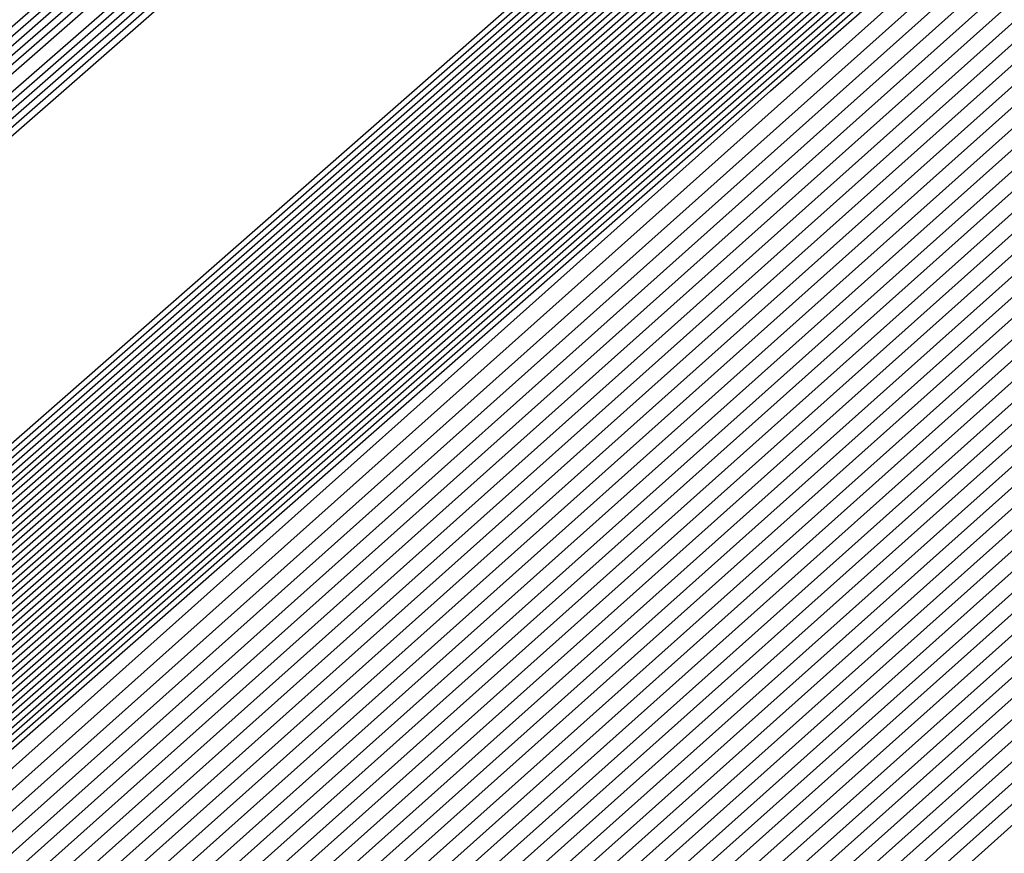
# Model space of a CAD drawing. Extents: x 3249832 to 3255657, y 13789405 to 13793316.
# Tile 785 of 1056: x 3253208.322 to 3253208.454, y 13791257.391 to 13791257.504. Entities that reach past the tile are written whole.
import ezdxf

# ---------------------------------------------------------------- set-up
doc = ezdxf.new("R2010")
doc.units = 0
doc.header["$LTSCALE"] = 100
doc.header["$MEASUREMENT"] = 0
for name, color, linetype in [('GRATIO_03231_CON', 1, 'CONTINUOUS'), ('GRATIO_0323_ICON', 1, 'CONTINUOUS'), ('TARGETS_EAST', 7, 'CONTINUOUS')]:
    doc.layers.add(name, color=color, linetype=linetype)

# ---------------------------------------------------------------- blocks, each defined once
blk = doc.blocks.new('Gratio_032316_contours')
at = {"layer": 'GRATIO_03231_CON', "color": 1, "linetype": 'Continuous', "flags": 128}
for points in [[(3253179.55027, 13791232.39503), (3253186.87441, 13791238.77001), (3253201.4775, 13791251.51898), (3253219.20823, 13791267.00714), (3253234.45763, 13791280.32933), (3253243.00028, 13791287.79153), (3253246.14511, 13791290.5444), (3253246.5846, 13791290.94974), (3253247.02187, 13791291.379), (3253250.20254, 13791294.24212), (3253258.88285, 13791301.95866), (3253274.44262, 13791315.73867), (3253292.7559, 13791331.95413), (3253308.32028, 13791345.76753)], [(3253180.16544, 13791232.93802), (3253187.28488, 13791239.13155), (3253201.72516, 13791251.73678), (3253219.33902, 13791267.12228), (3253234.51314, 13791280.37862), (3253243.01644, 13791287.80647), (3253246.14668, 13791290.54676), (3253246.58389, 13791290.95054), (3253247.01645, 13791291.37639), (3253250.16633, 13791294.21318), (3253258.7639, 13791301.85732), (3253274.17605, 13791315.50724), (3253292.31584, 13791331.56933), (3253307.73285, 13791345.25198)], [(3253180.78061, 13791233.481), (3253187.69534, 13791239.49309), (3253201.97282, 13791251.95458), (3253219.46981, 13791267.23741), (3253234.56866, 13791280.42791), (3253243.03259, 13791287.8214), (3253246.14825, 13791290.54912), (3253246.58317, 13791290.95133), (3253247.01103, 13791291.37378), (3253250.13013, 13791294.18424), (3253258.64495, 13791301.75599), (3253273.90947, 13791315.27582), (3253291.87577, 13791331.18453), (3253307.14542, 13791344.73643)], [(3253181.39578, 13791234.02399), (3253188.1058, 13791239.85463), (3253202.22048, 13791252.17237), (3253219.6006, 13791267.35254), (3253234.62418, 13791280.4772), (3253243.04874, 13791287.83633), (3253246.14982, 13791290.55149), (3253246.58246, 13791290.95213), (3253247.00561, 13791291.37117), (3253250.09393, 13791294.15529), (3253258.526, 13791301.65465), (3253273.6429, 13791315.0444), (3253291.4357, 13791330.79973), (3253306.55799, 13791344.22088)], [(3253182.62612, 13791235.10996), (3253188.92672, 13791240.5777), (3253202.71581, 13791252.60797), (3253219.86218, 13791267.58281), (3253234.73522, 13791280.57579), (3253243.08105, 13791287.8662), (3253246.15297, 13791290.55621), (3253246.58103, 13791290.95372), (3253246.99477, 13791291.36594), (3253250.02153, 13791294.09741), (3253258.2881, 13791301.45198), (3253273.10975, 13791314.58156), (3253290.55557, 13791330.03014), (3253305.38313, 13791343.18978)]]:
    blk.add_lwpolyline(points, dxfattribs=at)
at = {"layer": 'GRATIO_03231_CON', "color": 5, "linetype": 'Continuous', "flags": 128}
for points in [[(3253178.31993, 13791231.30905), (3253186.05349, 13791238.04694), (3253200.98218, 13791251.08338), (3253218.94665, 13791266.77688), (3253234.34659, 13791280.23075), (3253242.96798, 13791287.76167), (3253246.14197, 13791290.53967), (3253246.58603, 13791290.94815), (3253247.02107, 13791291.37394), (3253250.18182, 13791294.2177), (3253258.80647, 13791301.88356), (3253274.26937, 13791315.56557), (3253292.48955, 13791331.61762), (3253308.02221, 13791345.18354)], [(3253177.70476, 13791230.76607), (3253185.64303, 13791237.6854), (3253200.73452, 13791250.86558), (3253218.81586, 13791266.66175), (3253234.29107, 13791280.18146), (3253242.95182, 13791287.74673), (3253246.1404, 13791290.53731), (3253246.58674, 13791290.94735), (3253247.01436, 13791291.36584), (3253250.12102, 13791294.16091), (3253258.59804, 13791301.69555), (3253273.79626, 13791315.14336), (3253291.70456, 13791330.92064), (3253306.97134, 13791344.25434)], [(3253177.08958, 13791230.22308), (3253185.23257, 13791237.32386), (3253200.48686, 13791250.64779), (3253218.68507, 13791266.54661), (3253234.23556, 13791280.13216), (3253242.93567, 13791287.7318), (3253246.13883, 13791290.53495), (3253246.58745, 13791290.94656), (3253247.00766, 13791291.35773), (3253250.06022, 13791294.10413), (3253258.38961, 13791301.50754), (3253273.32314, 13791314.72115), (3253290.91956, 13791330.22366), (3253305.92046, 13791343.32515)], [(3253176.47441, 13791229.68009), (3253184.82211, 13791236.96232), (3253200.23919, 13791250.42999), (3253218.55428, 13791266.43148), (3253234.18004, 13791280.08287), (3253242.91952, 13791287.71687), (3253246.13725, 13791290.53258), (3253246.58817, 13791290.94576), (3253247.00095, 13791291.34963), (3253249.99942, 13791294.04734), (3253258.18118, 13791301.31953), (3253272.85003, 13791314.29894), (3253290.13456, 13791329.52668), (3253304.86958, 13791342.39595)], [(3253175.24407, 13791228.59412), (3253184.00119, 13791236.23925), (3253199.74387, 13791249.99439), (3253218.2927, 13791266.20121), (3253234.069, 13791279.98429), (3253242.88721, 13791287.687), (3253246.13411, 13791290.52786), (3253246.58959, 13791290.94417), (3253246.98754, 13791291.33342), (3253249.87782, 13791293.93376), (3253257.76432, 13791300.94351), (3253271.9038, 13791313.45451), (3253288.56457, 13791328.13272), (3253302.76783, 13791340.53756)], [(3253196.57706, 13791247.03615), (3253203.47105, 13791253.1938), (3253218.75951, 13791266.60126), (3253234.06971, 13791279.98413), (3253242.88772, 13791287.68662), (3253246.13462, 13791290.52731), (3253246.59031, 13791290.94338), (3253246.98083, 13791291.32532), (3253249.81702, 13791293.87697), (3253257.55589, 13791300.7555), (3253271.43068, 13791313.0323), (3253287.77957, 13791327.43574), (3253301.71695, 13791339.60837)], [(3253196.71057, 13791247.15254), (3253203.58621, 13791253.29381), (3253218.83398, 13791266.66558), (3253234.10345, 13791280.01283), (3253242.89801, 13791287.6948), (3253246.13636, 13791290.52784), (3253246.59102, 13791290.94258), (3253246.97413, 13791291.31721), (3253249.75622, 13791293.82018), (3253257.34746, 13791300.56749), (3253270.95757, 13791312.61009), (3253286.99457, 13791326.73875), (3253300.66608, 13791338.67918)], [(3253196.84408, 13791247.26894), (3253203.70137, 13791253.39382), (3253218.90845, 13791266.7299), (3253234.13718, 13791280.04153), (3253242.9083, 13791287.70297), (3253246.13809, 13791290.52836), (3253246.59174, 13791290.94178), (3253246.96742, 13791291.30911), (3253249.69542, 13791293.76339), (3253257.13903, 13791300.37948), (3253270.48445, 13791312.18788), (3253286.20957, 13791326.04177), (3253299.6152, 13791337.74998)], [(3253197.11109, 13791247.50174), (3253203.93169, 13791253.59384), (3253219.0574, 13791266.85855), (3253234.20465, 13791280.09892), (3253242.92888, 13791287.71932), (3253246.14156, 13791290.52941), (3253246.59316, 13791290.94019), (3253246.95401, 13791291.2929), (3253249.57383, 13791293.64981), (3253256.72217, 13791300.00346), (3253269.53822, 13791311.34346), (3253284.63958, 13791324.64781), (3253297.51345, 13791335.89159)], [(3253197.2446, 13791247.61813), (3253204.04685, 13791253.69384), (3253219.13187, 13791266.92287), (3253234.23839, 13791280.12762), (3253242.93918, 13791287.72749), (3253246.1433, 13791290.52994), (3253246.59388, 13791290.9394), (3253246.9473, 13791291.28479), (3253249.51303, 13791293.59302), (3253256.51374, 13791299.81545), (3253269.06511, 13791310.92125), (3253283.85458, 13791323.95083), (3253296.46257, 13791334.9624)], [(3253197.37811, 13791247.73453), (3253204.16201, 13791253.79385), (3253219.20635, 13791266.98719), (3253234.27212, 13791280.15631), (3253242.94947, 13791287.73567), (3253246.14503, 13791290.53046), (3253246.59459, 13791290.9386), (3253246.9406, 13791291.27669), (3253249.45223, 13791293.53623), (3253256.30531, 13791299.62744), (3253268.59199, 13791310.49904), (3253283.06958, 13791323.25385), (3253295.41169, 13791334.0332)], [(3253197.51162, 13791247.85093), (3253204.27717, 13791253.89386), (3253219.28082, 13791267.05151), (3253234.30586, 13791280.18501), (3253242.95976, 13791287.74384), (3253246.14676, 13791290.53099), (3253246.5953, 13791290.9378), (3253246.93389, 13791291.26859), (3253249.39143, 13791293.47944), (3253256.09688, 13791299.43942), (3253268.11888, 13791310.07683), (3253282.28459, 13791322.55687), (3253294.36082, 13791333.10401)], [(3253197.77863, 13791248.08372), (3253204.50749, 13791254.09388), (3253219.42977, 13791267.18016), (3253234.37333, 13791280.2424), (3253242.98034, 13791287.76019), (3253246.15023, 13791290.53204), (3253246.59673, 13791290.93621), (3253246.92048, 13791291.25238), (3253249.26983, 13791293.36586), (3253255.68002, 13791299.0634), (3253267.17265, 13791309.2324), (3253280.71459, 13791321.16291), (3253292.25906, 13791331.24562), (3253298.86322, 13791336.86351)], [(3253197.91214, 13791248.20012), (3253204.62265, 13791254.19388), (3253219.50424, 13791267.24448), (3253234.40706, 13791280.2711), (3253242.99064, 13791287.76837), (3253246.15197, 13791290.53257), (3253246.59744, 13791290.93542), (3253246.91378, 13791291.24427), (3253249.20903, 13791293.30907), (3253255.47159, 13791298.87539), (3253266.69953, 13791308.81019), (3253279.9296, 13791320.46593), (3253291.20819, 13791330.31643), (3253297.66843, 13791335.81202)], [(3253198.04565, 13791248.31651), (3253204.73781, 13791254.29389), (3253219.57872, 13791267.3088), (3253234.4408, 13791280.2998), (3253243.00093, 13791287.77654), (3253246.1537, 13791290.53309), (3253246.59816, 13791290.93462), (3253246.90707, 13791291.23617), (3253249.14823, 13791293.25228), (3253255.26316, 13791298.68738), (3253266.22642, 13791308.38798), (3253279.1446, 13791319.76895), (3253290.15731, 13791329.38723), (3253296.47364, 13791334.76054)], [(3253198.17916, 13791248.43291), (3253204.85297, 13791254.3939), (3253219.65319, 13791267.37312), (3253234.47453, 13791280.32849), (3253243.01122, 13791287.78471), (3253246.15544, 13791290.53362), (3253246.59887, 13791290.93382), (3253246.90036, 13791291.22806), (3253249.08743, 13791293.19549), (3253255.05473, 13791298.49937), (3253265.7533, 13791307.96577), (3253278.3596, 13791319.07197), (3253289.10643, 13791328.45804), (3253295.27885, 13791333.70905)], [(3253198.44617, 13791248.6657), (3253205.08329, 13791254.59392), (3253219.80214, 13791267.50177), (3253234.542, 13791280.38589), (3253243.0318, 13791287.80106), (3253246.15891, 13791290.53467), (3253246.6003, 13791290.93223), (3253246.88695, 13791291.21186), (3253248.96583, 13791293.08191), (3253254.63787, 13791298.12335), (3253264.80707, 13791307.12135), (3253276.7896, 13791317.678), (3253287.00468, 13791326.59965), (3253292.88927, 13791331.60608), (3253295.95133, 13791334.07094)], [(3253198.57968, 13791248.7821), (3253205.19845, 13791254.69392), (3253219.87661, 13791267.56609), (3253234.57574, 13791280.41459), (3253243.04209, 13791287.80924), (3253246.16064, 13791290.53519), (3253246.60101, 13791290.93144), (3253246.88025, 13791291.20375), (3253248.90503, 13791293.02512), (3253254.42944, 13791297.93534), (3253264.33396, 13791306.69914), (3253276.00461, 13791316.98102), (3253285.9538, 13791325.67045), (3253291.69448, 13791330.55459), (3253294.7416, 13791333.01142)], [(3253198.71319, 13791248.8985), (3253205.31361, 13791254.79393), (3253219.95108, 13791267.63041), (3253234.60947, 13791280.44328), (3253243.05239, 13791287.81741), (3253246.16237, 13791290.53572), (3253246.60172, 13791290.93064), (3253246.87354, 13791291.19565), (3253248.84423, 13791292.96834), (3253254.22101, 13791297.74733), (3253263.86084, 13791306.27693), (3253275.21961, 13791316.28404), (3253284.90293, 13791324.74126), (3253290.49969, 13791329.50311), (3253293.53187, 13791331.9519)], [(3253198.8467, 13791249.0149), (3253205.42877, 13791254.89394), (3253220.02556, 13791267.69473), (3253234.64321, 13791280.47198), (3253243.06268, 13791287.82558), (3253246.16411, 13791290.53624), (3253246.60244, 13791290.92984), (3253246.86684, 13791291.18754), (3253248.78343, 13791292.91155), (3253254.01258, 13791297.55932), (3253263.38773, 13791305.85472), (3253274.43461, 13791315.58706), (3253283.85205, 13791323.81207), (3253289.3049, 13791328.45162), (3253292.32214, 13791330.89237), (3253295.39879, 13791333.38715)], [(3253199.11371, 13791249.24769), (3253205.65909, 13791255.09396), (3253220.17451, 13791267.82338), (3253234.71068, 13791280.52937), (3253243.08326, 13791287.84193), (3253246.16758, 13791290.53729), (3253246.60386, 13791290.92825), (3253246.85342, 13791291.17133), (3253248.66183, 13791292.79797), (3253253.59572, 13791297.1833), (3253262.4415, 13791305.01029), (3253272.86462, 13791314.1931), (3253281.7503, 13791321.95368), (3253286.91532, 13791326.34865), (3253289.90268, 13791328.77333), (3253293.18693, 13791331.45768)], [(3253199.24722, 13791249.36409), (3253205.77425, 13791255.19397), (3253220.24898, 13791267.8877), (3253234.74441, 13791280.55807), (3253243.09355, 13791287.85011), (3253246.16931, 13791290.53782), (3253246.60458, 13791290.92746), (3253246.84672, 13791291.16323), (3253248.60103, 13791292.74118), (3253253.38729, 13791296.99529), (3253261.96839, 13791304.58808), (3253272.07962, 13791313.49612), (3253280.69942, 13791321.02448), (3253285.72053, 13791325.29717), (3253288.69295, 13791327.71381), (3253292.081, 13791330.49295), (3253297.61917, 13791335.1971)], [(3253199.38073, 13791249.48048), (3253205.88941, 13791255.29397), (3253220.32345, 13791267.95202), (3253234.77815, 13791280.58677), (3253243.10385, 13791287.85828), (3253246.17105, 13791290.53834), (3253246.60529, 13791290.92666), (3253246.84001, 13791291.15513), (3253248.54023, 13791292.68439), (3253253.17886, 13791296.80728), (3253261.49527, 13791304.16587), (3253271.29462, 13791312.79914), (3253279.64854, 13791320.09529), (3253284.52574, 13791324.24568), (3253287.48322, 13791326.65429), (3253290.97507, 13791329.52822), (3253296.71525, 13791334.41022)], [(3253199.51424, 13791249.59688), (3253206.00457, 13791255.39398), (3253220.39793, 13791268.01634), (3253234.81188, 13791280.61546), (3253243.11414, 13791287.86646), (3253246.17278, 13791290.53887), (3253246.606, 13791290.92586), (3253246.83331, 13791291.14702), (3253248.47943, 13791292.6276), (3253252.97044, 13791296.61927), (3253261.02215, 13791303.74366), (3253270.50962, 13791312.10216), (3253278.59767, 13791319.16609), (3253283.33095, 13791323.1942), (3253286.27349, 13791325.59476), (3253289.86914, 13791328.56348), (3253295.81132, 13791333.62334)], [(3253199.78125, 13791249.82967), (3253206.23489, 13791255.594), (3253220.54687, 13791268.14499), (3253234.87935, 13791280.67286), (3253243.13472, 13791287.8828), (3253246.17625, 13791290.53992), (3253246.60743, 13791290.92427), (3253246.8199, 13791291.13081), (3253248.35784, 13791292.51402), (3253252.55358, 13791296.24325), (3253260.07593, 13791302.89924), (3253268.93963, 13791310.70819), (3253276.49591, 13791317.3077), (3253280.94137, 13791321.09123), (3253283.85403, 13791323.47572), (3253287.65728, 13791326.63402), (3253294.00347, 13791332.04958)], [(3253199.91476, 13791249.94607), (3253206.35005, 13791255.69401), (3253220.62135, 13791268.20931), (3253234.91309, 13791280.70156), (3253243.14501, 13791287.89098), (3253246.17798, 13791290.54045), (3253246.60814, 13791290.92348), (3253246.81319, 13791291.12271), (3253248.29704, 13791292.45723), (3253252.34515, 13791296.05524), (3253259.60281, 13791302.47703), (3253268.15463, 13791310.01121), (3253275.44504, 13791316.37851), (3253279.74658, 13791320.03974), (3253282.6443, 13791322.4162), (3253286.55135, 13791325.66929), (3253293.09954, 13791331.2627), (3253300.79521, 13791337.86923)], [(3253200.04827, 13791250.06247), (3253206.46521, 13791255.79401), (3253220.69582, 13791268.27363), (3253234.94682, 13791280.73025), (3253243.15531, 13791287.89915), (3253246.17972, 13791290.54097), (3253246.60886, 13791290.92268), (3253246.80649, 13791291.1146), (3253248.23624, 13791292.40044), (3253252.13672, 13791295.86723), (3253259.1297, 13791302.05482), (3253267.36963, 13791309.31423), (3253274.39416, 13791315.44932), (3253278.55179, 13791318.98826), (3253281.43456, 13791321.35667), (3253285.44542, 13791324.70455), (3253292.19561, 13791330.47582), (3253300.12972, 13791337.29016)], [(3253200.18178, 13791250.17887), (3253206.58037, 13791255.89402), (3253220.77029, 13791268.33795), (3253234.98056, 13791280.75895), (3253243.1656, 13791287.90733), (3253246.18145, 13791290.5415), (3253246.60957, 13791290.92188), (3253246.79978, 13791291.1065), (3253248.17544, 13791292.34365), (3253251.92829, 13791295.67922), (3253258.65658, 13791301.63261), (3253266.58464, 13791308.61725), (3253273.34328, 13791314.52012), (3253277.357, 13791317.93677), (3253280.22483, 13791320.29715), (3253284.33949, 13791323.73982), (3253291.29169, 13791329.68894), (3253299.46423, 13791336.71108)], [(3253200.44879, 13791250.41166), (3253206.81069, 13791256.09404), (3253220.91924, 13791268.4666), (3253235.04803, 13791280.81634), (3253243.18618, 13791287.92368), (3253246.18492, 13791290.54255), (3253246.611, 13791290.92029), (3253246.78637, 13791291.09029), (3253248.05384, 13791292.23007), (3253251.51143, 13791295.3032), (3253257.71035, 13791300.78818), (3253265.01464, 13791307.22329), (3253271.24153, 13791312.66173), (3253274.96742, 13791315.8338), (3253277.80537, 13791318.17811), (3253282.12763, 13791321.81036), (3253289.48383, 13791328.11518), (3253298.13324, 13791335.55292)], [(3253200.5823, 13791250.52806), (3253206.92586, 13791256.19405), (3253220.99372, 13791268.53092), (3253235.08176, 13791280.84504), (3253243.19647, 13791287.93185), (3253246.18666, 13791290.54307), (3253246.61171, 13791290.9195), (3253246.77966, 13791291.08219), (3253247.99304, 13791292.17328), (3253251.303, 13791295.11519), (3253257.23724, 13791300.36597), (3253264.22964, 13791306.52631), (3253270.19065, 13791311.73254), (3253273.77263, 13791314.78231), (3253276.59564, 13791317.11859), (3253281.0217, 13791320.84562), (3253288.57991, 13791327.3283), (3253297.46775, 13791334.97385)], [(3253200.71581, 13791250.64445), (3253207.04102, 13791256.29406), (3253221.06819, 13791268.59524), (3253235.1155, 13791280.87374), (3253243.20676, 13791287.94002), (3253246.18839, 13791290.5436), (3253246.61242, 13791290.9187), (3253246.77296, 13791291.07408), (3253247.93224, 13791292.11649), (3253251.09457, 13791294.92718), (3253256.76412, 13791299.94376), (3253263.44465, 13791305.82933), (3253269.13978, 13791310.80334), (3253272.57784, 13791313.73083), (3253275.38591, 13791316.05906), (3253279.91577, 13791319.88089), (3253287.67598, 13791326.54142), (3253296.80226, 13791334.39477)], [(3253200.84932, 13791250.76085), (3253207.15618, 13791256.39406), (3253221.14266, 13791268.65956), (3253235.14923, 13791280.90243), (3253243.21706, 13791287.9482), (3253246.19012, 13791290.54412), (3253246.61314, 13791290.9179), (3253246.76625, 13791291.06598), (3253247.87144, 13791292.0597), (3253250.88614, 13791294.73917), (3253256.29101, 13791299.52155), (3253262.65965, 13791305.13235), (3253268.0889, 13791309.87415), (3253271.38305, 13791312.67934), (3253274.17618, 13791314.99954), (3253278.80984, 13791318.91616), (3253286.77206, 13791325.75454), (3253296.13677, 13791333.81569)], [(3253201.11633, 13791250.99365), (3253207.3865, 13791256.59408), (3253221.29161, 13791268.78821), (3253235.2167, 13791280.95983), (3253243.23764, 13791287.96455), (3253246.19359, 13791290.54517), (3253246.61456, 13791290.91631), (3253246.75284, 13791291.04977), (3253247.74984, 13791291.94612), (3253250.46928, 13791294.36315), (3253255.34478, 13791298.67713), (3253261.08965, 13791303.73839), (3253265.98715, 13791308.01576), (3253268.99347, 13791310.57637), (3253271.75672, 13791312.8805), (3253276.59798, 13791316.9867), (3253284.9642, 13791324.18078), (3253294.80578, 13791332.65754)], [(3253201.24984, 13791251.11004), (3253207.50166, 13791256.69409), (3253221.36608, 13791268.85253), (3253235.25044, 13791280.98852), (3253243.24793, 13791287.97272), (3253246.19533, 13791290.5457), (3253246.61528, 13791290.91552), (3253246.74613, 13791291.04167), (3253247.68904, 13791291.88933), (3253250.26085, 13791294.17514), (3253254.87166, 13791298.25492), (3253260.30466, 13791303.04141), (3253264.93627, 13791307.08657), (3253267.79868, 13791309.52489), (3253270.54699, 13791311.82097), (3253275.49205, 13791316.02196), (3253284.06028, 13791323.3939), (3253294.14029, 13791332.07846)], [(3253201.38335, 13791251.22644), (3253207.61682, 13791256.7941), (3253221.44056, 13791268.91685), (3253235.28417, 13791281.01722), (3253243.25822, 13791287.9809), (3253246.19706, 13791290.54622), (3253246.61599, 13791290.91472), (3253246.73943, 13791291.03356), (3253247.62824, 13791291.83254), (3253250.05242, 13791293.98713), (3253254.39855, 13791297.83271), (3253259.51966, 13791302.34443), (3253263.88539, 13791306.15737), (3253266.60389, 13791308.4734), (3253269.33726, 13791310.76145), (3253274.38613, 13791315.05723), (3253283.15635, 13791322.60702), (3253293.4748, 13791331.49938)], [(3253201.51686, 13791251.34284), (3253207.73198, 13791256.8941), (3253221.51503, 13791268.98117), (3253235.31791, 13791281.04592), (3253243.26852, 13791287.98907), (3253246.1988, 13791290.54675), (3253246.6167, 13791290.91393), (3253246.73272, 13791291.02546), (3253247.56744, 13791291.77576), (3253249.84399, 13791293.79912), (3253253.92543, 13791297.41049), (3253258.73466, 13791301.64744), (3253262.83452, 13791305.22818), (3253265.4091, 13791307.42192), (3253268.12753, 13791309.70193), (3253273.2802, 13791314.0925), (3253282.25242, 13791321.82014), (3253292.80931, 13791330.9203), (3253301.81088, 13791338.63068)], [(3253201.78387, 13791251.57563), (3253207.9623, 13791257.09412), (3253221.66398, 13791269.10982), (3253235.38538, 13791281.10331), (3253243.2891, 13791288.00542), (3253246.20227, 13791290.5478), (3253246.61813, 13791290.91233), (3253246.71931, 13791291.00925), (3253247.44584, 13791291.66218), (3253249.42713, 13791293.4231), (3253252.9792, 13791296.56607), (3253257.16467, 13791300.25348), (3253260.73276, 13791303.36979), (3253263.01952, 13791305.31895), (3253265.70807, 13791307.58288), (3253271.06834, 13791312.16303), (3253280.44457, 13791320.24638), (3253291.47832, 13791329.76215), (3253300.88547, 13791337.82513)], [(3253201.91738, 13791251.69203), (3253208.07746, 13791257.19413), (3253221.73845, 13791269.17414), (3253235.41911, 13791281.13201), (3253243.29939, 13791288.01359), (3253246.204, 13791290.54832), (3253246.61884, 13791290.91154), (3253246.71261, 13791291.00114), (3253247.38504, 13791291.60539), (3253249.2187, 13791293.23509), (3253252.50609, 13791296.14386), (3253256.37967, 13791299.5565), (3253259.68189, 13791302.44059), (3253261.82473, 13791304.26746), (3253264.49834, 13791306.52336), (3253269.96241, 13791311.1983), (3253279.54064, 13791319.4595), (3253290.81283, 13791329.18307), (3253300.42277, 13791337.42236)], [(3253202.05089, 13791251.80842), (3253208.19262, 13791257.29414), (3253221.81293, 13791269.23846), (3253235.45285, 13791281.16071), (3253243.30968, 13791288.02177), (3253246.20573, 13791290.54885), (3253246.61956, 13791290.91074), (3253246.7059, 13791290.99304), (3253247.32424, 13791291.5486), (3253249.01027, 13791293.04708), (3253252.03297, 13791295.72165), (3253255.59467, 13791298.85952), (3253258.63101, 13791301.5114), (3253260.62994, 13791303.21597), (3253263.28861, 13791305.46384), (3253268.85648, 13791310.23357), (3253278.63672, 13791318.67262), (3253290.14734, 13791328.60399), (3253299.96006, 13791337.01958)], [(3253222.18973, 13791268.9562), (3253208.47101, 13791257.20698), (3253202.18439, 13791251.92482), (3253202.18439, 13791251.92482), (3253208.30778, 13791257.39414), (3253221.8874, 13791269.30278)], [(3253222.33685, 13791269.08692), (3253208.70035, 13791257.40813), (3253202.45141, 13791252.15761), (3253202.45141, 13791252.15761), (3253208.5381, 13791257.59416), (3253222.03635, 13791269.43142)], [(3253222.41042, 13791269.15229), (3253208.81502, 13791257.50869), (3253202.58492, 13791252.27401), (3253202.58492, 13791252.27401), (3253208.65326, 13791257.69417), (3253222.11082, 13791269.49575)], [(3253222.48398, 13791269.21765), (3253208.92969, 13791257.60926), (3253202.71843, 13791252.39041), (3253202.71843, 13791252.39041), (3253208.76842, 13791257.79418), (3253222.18529, 13791269.56007)], [(3253222.55754, 13791269.28301), (3253209.04436, 13791257.70983), (3253202.85194, 13791252.50681), (3253202.85193, 13791252.50681), (3253208.88358, 13791257.89419), (3253222.25977, 13791269.62439)], [(3253222.70467, 13791269.41374), (3253209.2737, 13791257.91097), (3253203.11895, 13791252.7396), (3253203.11895, 13791252.7396), (3253209.1139, 13791258.0942), (3253222.40871, 13791269.75304)], [(3253222.77823, 13791269.4791), (3253209.38837, 13791258.01154), (3253203.25246, 13791252.856), (3253203.25246, 13791252.856), (3253209.22906, 13791258.19421), (3253222.48319, 13791269.81736)], [(3253222.8518, 13791269.54447), (3253209.50304, 13791258.11211), (3253203.38597, 13791252.97239), (3253203.38597, 13791252.97239), (3253209.34422, 13791258.29422), (3253222.55766, 13791269.88168)], [(3253222.92536, 13791269.60983), (3253209.61771, 13791258.21268), (3253203.51947, 13791253.08879), (3253203.51947, 13791253.08879), (3253209.45938, 13791258.39423), (3253222.63214, 13791269.946)], [(3253294.55593, 13791331.78482), (3253282.65133, 13791321.30274), (3253268.6032, 13791309.01445), (3253256.6338, 13791298.60027), (3253249.91373, 13791292.81609), (3253247.40711, 13791290.71997), (3253247.02638, 13791290.44557), (3253246.62867, 13791290.09727), (3253243.8498, 13791287.66252), (3253236.27025, 13791281.09954), (3253223.07249, 13791269.74056), (3253209.84706, 13791258.41382), (3253203.78649, 13791253.32159), (3253203.78649, 13791253.32159), (3253209.68971, 13791258.59423), (3253222.78114, 13791270.07458), (3253235.89161, 13791281.53353), (3253243.79641, 13791288.43297), (3253249.04881, 13791292.99861), (3253256.14655, 13791299.14707), (3253268.13516, 13791309.52901), (3253282.25127, 13791321.73092), (3253294.2793, 13791332.07331)], [(3253294.30341, 13791331.56698), (3253282.46184, 13791321.1404), (3253268.48808, 13791308.91717), (3253256.58203, 13791298.55815), (3253249.89752, 13791292.80461), (3253247.40414, 13791290.71961), (3253247.02543, 13791290.44664), (3253246.629, 13791290.09938), (3253243.85878, 13791287.67218), (3253236.30279, 13791281.1296), (3253223.14605, 13791269.80592), (3253209.96173, 13791258.51439), (3253203.92, 13791253.43798), (3253203.92, 13791253.43798), (3253209.80487, 13791258.69424), (3253222.85565, 13791270.13885), (3253235.92547, 13791281.56208), (3253243.80512, 13791288.43921), (3253249.03601, 13791292.98573), (3253256.09723, 13791299.1022), (3253268.02248, 13791309.42905), (3253282.06389, 13791321.56632), (3253294.02824, 13791331.85395)], [(3253294.05089, 13791331.34915), (3253282.27235, 13791320.97806), (3253268.37296, 13791308.8199), (3253256.53026, 13791298.51602), (3253249.8813, 13791292.79314), (3253247.40117, 13791290.71925), (3253247.02448, 13791290.44772), (3253246.62933, 13791290.10149), (3253243.86776, 13791287.68184), (3253236.33533, 13791281.15966), (3253223.21961, 13791269.87129), (3253210.0764, 13791258.61496), (3253204.05351, 13791253.55438), (3253204.05351, 13791253.55438), (3253209.92004, 13791258.79424), (3253222.93017, 13791270.20313), (3253235.95934, 13791281.59062), (3253243.81382, 13791288.44544), (3253249.02321, 13791292.97286), (3253256.04791, 13791299.05733), (3253267.90979, 13791309.32909), (3253281.87651, 13791321.40172), (3253293.77719, 13791331.63458)], [(3253293.79837, 13791331.13131), (3253282.08285, 13791320.81572), (3253268.25784, 13791308.72262), (3253256.47849, 13791298.4739), (3253249.86508, 13791292.78166), (3253247.39821, 13791290.71889), (3253247.02354, 13791290.4488), (3253246.62966, 13791290.1036), (3253243.87675, 13791287.6915), (3253236.36787, 13791281.18972), (3253223.29318, 13791269.93665), (3253210.19107, 13791258.71553), (3253204.18702, 13791253.67078), (3253204.18701, 13791253.67078), (3253210.0352, 13791258.89424), (3253223.00468, 13791270.26741), (3253235.9932, 13791281.61917), (3253243.82253, 13791288.45167), (3253249.01041, 13791292.95999), (3253255.9986, 13791299.01245), (3253267.79711, 13791309.22914), (3253281.68913, 13791321.23712), (3253293.52613, 13791331.41522)], [(3253281.70387, 13791320.49104), (3253268.02759, 13791308.52807), (3253256.37495, 13791298.38965), (3253249.83265, 13791292.75871), (3253247.39227, 13791290.71816), (3253247.02165, 13791290.45095), (3253246.63032, 13791290.10782), (3253243.89471, 13791287.71083), (3253236.43295, 13791281.24983), (3253223.4403, 13791270.06738), (3253210.42041, 13791258.91666), (3253204.45403, 13791253.90357), (3253204.45403, 13791253.90357), (3253210.2655, 13791259.09429), (3253223.15342, 13791270.39627), (3253236.05998, 13791281.67732), (3253243.49467, 13791288.16911), (3253246.23629, 13791290.55891), (3253246.63094, 13791290.89792), (3253246.97688, 13791291.19282), (3253249.38096, 13791293.27243), (3253255.90221, 13791298.92109), (3253267.57241, 13791309.02875), (3253281.31446, 13791320.90786)], [(3253281.51437, 13791320.3287), (3253267.91246, 13791308.4308), (3253256.32319, 13791298.34753), (3253249.81643, 13791292.74723), (3253247.38931, 13791290.7178), (3253247.0207, 13791290.45203), (3253246.63065, 13791290.10993), (3253243.90369, 13791287.72049), (3253236.4655, 13791281.27989), (3253223.51387, 13791270.13274), (3253210.53508, 13791259.01723), (3253204.58754, 13791254.01997), (3253204.58754, 13791254.01997), (3253210.38066, 13791259.1943), (3253223.22789, 13791270.4606), (3253236.0937, 13791281.70603), (3253243.50493, 13791288.17732), (3253246.23793, 13791290.55953), (3253246.63143, 13791290.89735), (3253246.97568, 13791291.19044), (3253249.36691, 13791293.25849), (3253255.85289, 13791298.87622), (3253267.45972, 13791308.92879), (3253281.12708, 13791320.74326)], [(3253281.32488, 13791320.16636), (3253267.79734, 13791308.33352), (3253256.27142, 13791298.30541), (3253249.80022, 13791292.73576), (3253247.38634, 13791290.71744), (3253247.01976, 13791290.4531), (3253246.63098, 13791290.11204), (3253243.91267, 13791287.73015), (3253236.49804, 13791281.30995), (3253223.58743, 13791270.1981), (3253210.64975, 13791259.1178), (3253204.72105, 13791254.13636), (3253204.72105, 13791254.13637), (3253210.49582, 13791259.2943), (3253223.30236, 13791270.52492), (3253236.12742, 13791281.73474), (3253243.51518, 13791288.18552), (3253246.23956, 13791290.56015), (3253246.63193, 13791290.89678), (3253246.97448, 13791291.18805), (3253249.35287, 13791293.24455), (3253255.80356, 13791298.83135), (3253267.34704, 13791308.82884), (3253280.9397, 13791320.57865)], [(3253281.13539, 13791320.00402), (3253267.68222, 13791308.23625), (3253256.21965, 13791298.26328), (3253249.784, 13791292.72428), (3253247.38337, 13791290.71708), (3253247.01881, 13791290.45418), (3253246.63131, 13791290.11416), (3253243.92165, 13791287.73981), (3253236.53058, 13791281.34001), (3253223.66099, 13791270.26347), (3253210.76442, 13791259.21837), (3253204.85455, 13791254.25276), (3253204.85455, 13791254.25276), (3253210.61098, 13791259.39431), (3253223.37683, 13791270.58925), (3253236.16114, 13791281.76345), (3253243.52543, 13791288.19373), (3253246.2412, 13791290.56077), (3253246.63242, 13791290.89621), (3253246.97329, 13791291.18567), (3253249.33882, 13791293.23061), (3253255.75424, 13791298.78648), (3253267.23435, 13791308.72888), (3253280.75231, 13791320.41405)], [(3253267.45197, 13791308.0417), (3253256.11611, 13791298.17904), (3253249.75157, 13791292.70133), (3253247.37744, 13791290.71635), (3253247.01692, 13791290.45633), (3253246.63197, 13791290.11838), (3253243.93961, 13791287.75913), (3253236.59567, 13791281.40012), (3253223.80812, 13791270.3942), (3253210.99376, 13791259.41951), (3253205.12157, 13791254.48556), (3253205.12157, 13791254.48556), (3253210.84129, 13791259.59433), (3253223.52577, 13791270.7179), (3253236.22858, 13791281.82086), (3253243.54593, 13791288.21014), (3253246.24446, 13791290.562), (3253246.6334, 13791290.89508), (3253246.97089, 13791291.1809), (3253249.31072, 13791293.20273), (3253255.65559, 13791298.69674), (3253267.00898, 13791308.52897)], [(3253267.33685, 13791307.94442), (3253256.06434, 13791298.13691), (3253249.73535, 13791292.68985), (3253247.37447, 13791290.71599), (3253247.01598, 13791290.45741), (3253246.6323, 13791290.12049), (3253243.9486, 13791287.76879), (3253236.62821, 13791281.43018), (3253223.88168, 13791270.45956), (3253211.10843, 13791259.52008), (3253205.25508, 13791254.60195), (3253205.25508, 13791254.60195), (3253210.95645, 13791259.69434), (3253223.60023, 13791270.78223), (3253236.2623, 13791281.84957), (3253243.55619, 13791288.21834), (3253246.2461, 13791290.56262), (3253246.63389, 13791290.89451), (3253246.96969, 13791291.17852), (3253249.29667, 13791293.18879), (3253255.60626, 13791298.65187), (3253266.8963, 13791308.42902)], [(3253267.22172, 13791307.84715), (3253256.01257, 13791298.09479), (3253249.71913, 13791292.67838), (3253247.37151, 13791290.71563), (3253247.01503, 13791290.45848), (3253246.63263, 13791290.1226), (3253243.95758, 13791287.77846), (3253236.66075, 13791281.46024), (3253223.95525, 13791270.52492), (3253211.2231, 13791259.62065), (3253205.38858, 13791254.71835), (3253205.38859, 13791254.71835), (3253211.07161, 13791259.79435), (3253223.6747, 13791270.84655), (3253236.29602, 13791281.87828), (3253243.56644, 13791288.22655), (3253246.24773, 13791290.56324), (3253246.63439, 13791290.89394), (3253246.9685, 13791291.17613), (3253249.28262, 13791293.17485), (3253255.55694, 13791298.607), (3253266.78361, 13791308.32906)], [(3253267.1066, 13791307.74987), (3253255.96081, 13791298.05266), (3253249.70292, 13791292.6669), (3253247.36854, 13791290.71526), (3253247.01409, 13791290.45956), (3253246.63296, 13791290.12471), (3253243.96656, 13791287.78812), (3253236.69329, 13791281.49029), (3253224.02881, 13791270.59029), (3253211.33777, 13791259.72122), (3253205.52209, 13791254.83475), (3253205.52209, 13791254.83475), (3253211.18677, 13791259.89435), (3253223.74917, 13791270.91088), (3253236.32974, 13791281.90699), (3253243.57669, 13791288.23475), (3253246.24937, 13791290.56386), (3253246.63488, 13791290.89337), (3253246.9673, 13791291.17375), (3253249.26858, 13791293.16091), (3253255.50762, 13791298.56213), (3253266.67093, 13791308.22911)], [(3253266.87636, 13791307.55532), (3253255.85727, 13791297.96842), (3253249.67048, 13791292.64395), (3253247.36261, 13791290.71454), (3253247.01219, 13791290.46171), (3253246.63362, 13791290.12893), (3253243.98452, 13791287.80744), (3253236.75838, 13791281.55041), (3253224.17594, 13791270.72101), (3253211.56711, 13791259.92236), (3253205.78911, 13791255.06754), (3253205.78911, 13791255.06754), (3253211.41709, 13791260.09437), (3253223.89811, 13791271.03953), (3253236.39717, 13791281.9644), (3253243.59719, 13791288.25117), (3253246.25263, 13791290.56509), (3253246.63586, 13791290.89224), (3253246.96491, 13791291.16898), (3253249.24048, 13791293.13303), (3253255.40897, 13791298.4724), (3253266.44556, 13791308.0292)], [(3253266.76123, 13791307.45805), (3253255.8055, 13791297.92629), (3253249.65427, 13791292.63247), (3253247.35964, 13791290.71418), (3253247.01125, 13791290.46279), (3253246.63395, 13791290.13104), (3253243.9935, 13791287.8171), (3253236.79092, 13791281.58047), (3253224.2495, 13791270.78638), (3253211.68179, 13791260.02293), (3253205.92262, 13791255.18394), (3253205.92262, 13791255.18394), (3253211.53225, 13791260.19438), (3253223.97258, 13791271.10386), (3253236.43089, 13791281.99311), (3253243.60744, 13791288.25937), (3253246.25427, 13791290.56571), (3253246.63635, 13791290.89167), (3253246.96371, 13791291.1666), (3253249.22643, 13791293.11909), (3253255.35964, 13791298.42753), (3253266.33287, 13791307.92924)], [(3253266.64611, 13791307.36077), (3253255.75373, 13791297.88417), (3253249.63805, 13791292.621), (3253247.35667, 13791290.71382), (3253247.0103, 13791290.46387), (3253246.63428, 13791290.13316), (3253244.00248, 13791287.82676), (3253236.82346, 13791281.61053), (3253224.32306, 13791270.85174), (3253211.79646, 13791260.1235), (3253206.05613, 13791255.30034), (3253206.05613, 13791255.30033), (3253211.64741, 13791260.29439), (3253224.04705, 13791271.16818), (3253236.46461, 13791282.02182), (3253243.6177, 13791288.26758), (3253246.2559, 13791290.56633), (3253246.63684, 13791290.8911), (3253246.96251, 13791291.16422), (3253249.21238, 13791293.10515), (3253255.31032, 13791298.38266), (3253266.22019, 13791307.82929)], [(3253266.53099, 13791307.2635), (3253255.70196, 13791297.84205), (3253249.62183, 13791292.60952), (3253247.35371, 13791290.71345), (3253247.00936, 13791290.46494), (3253246.63461, 13791290.13527), (3253244.01147, 13791287.83642), (3253236.856, 13791281.64058), (3253224.39663, 13791270.9171), (3253211.91113, 13791260.22407), (3253206.18963, 13791255.41673), (3253206.18963, 13791255.41673), (3253211.76257, 13791260.3944), (3253224.12152, 13791271.23251), (3253236.49833, 13791282.05053), (3253243.62795, 13791288.27578), (3253246.25754, 13791290.56695), (3253246.63734, 13791290.89054), (3253246.96131, 13791291.16183), (3253249.19833, 13791293.09121), (3253255.26099, 13791298.33779), (3253266.1075, 13791307.72933)], [(3253266.30074, 13791307.06895), (3253255.59843, 13791297.7578), (3253249.5894, 13791292.58657), (3253247.34778, 13791290.71273), (3253247.00747, 13791290.4671), (3253246.63526, 13791290.13949), (3253244.02943, 13791287.85574), (3253236.92109, 13791281.7007), (3253224.54375, 13791271.04783), (3253212.14047, 13791260.42521), (3253206.45665, 13791255.64953), (3253206.45665, 13791255.64953), (3253211.99289, 13791260.59441), (3253224.27046, 13791271.36115), (3253236.56577, 13791282.10794), (3253243.64845, 13791288.29219), (3253246.2608, 13791290.56818), (3253246.63832, 13791290.8894), (3253246.95892, 13791291.15707), (3253249.17024, 13791293.06333), (3253255.16235, 13791298.24805), (3253265.88213, 13791307.52942)], [(3253266.18562, 13791306.97167), (3253255.54666, 13791297.71567), (3253249.57318, 13791292.57509), (3253247.34481, 13791290.71237), (3253247.00652, 13791290.46817), (3253246.63559, 13791290.1416), (3253244.03841, 13791287.86541), (3253236.95363, 13791281.73076), (3253224.61732, 13791271.1132), (3253212.25514, 13791260.52577), (3253206.59016, 13791255.76592), (3253206.59016, 13791255.76592), (3253212.10805, 13791260.69442), (3253224.34492, 13791271.42548), (3253236.59949, 13791282.13665), (3253243.6587, 13791288.3004), (3253246.26244, 13791290.5688), (3253246.63881, 13791290.88883), (3253246.95772, 13791291.15468), (3253249.15619, 13791293.04939), (3253255.11302, 13791298.20318), (3253265.76944, 13791307.42947)], [(3253266.07049, 13791306.8744), (3253255.49489, 13791297.67355), (3253249.55697, 13791292.56362), (3253247.34184, 13791290.712), (3253247.00558, 13791290.46925), (3253246.63592, 13791290.14371), (3253244.04739, 13791287.87507), (3253236.98617, 13791281.76081), (3253224.69088, 13791271.17856), (3253212.36981, 13791260.62634), (3253206.72366, 13791255.88232), (3253206.72367, 13791255.88232), (3253212.22321, 13791260.79443), (3253224.41939, 13791271.4898), (3253236.63321, 13791282.16536), (3253243.66895, 13791288.30861), (3253246.26407, 13791290.56942), (3253246.6393, 13791290.88827), (3253246.95652, 13791291.1523), (3253249.14214, 13791293.03545), (3253255.0637, 13791298.15831), (3253265.65676, 13791307.32951)], [(3253265.95537, 13791306.77712), (3253255.44312, 13791297.63143), (3253249.54075, 13791292.55214), (3253247.33888, 13791290.71164), (3253247.00463, 13791290.47032), (3253246.63625, 13791290.14582), (3253244.05637, 13791287.88473), (3253237.01871, 13791281.79087), (3253224.76444, 13791271.24392), (3253212.48448, 13791260.72691), (3253206.85717, 13791255.99872), (3253206.85717, 13791255.99872), (3253212.33837, 13791260.89444), (3253224.49386, 13791271.55413), (3253236.66693, 13791282.19407), (3253243.67921, 13791288.31681), (3253246.26571, 13791290.57004), (3253246.6398, 13791290.8877), (3253246.95533, 13791291.14992), (3253249.12809, 13791293.02151), (3253255.01437, 13791298.11344), (3253265.54407, 13791307.22956)], [(3253265.72512, 13791306.58257), (3253255.33958, 13791297.54718), (3253249.50832, 13791292.52919), (3253247.33294, 13791290.71092), (3253247.00274, 13791290.47248), (3253246.63691, 13791290.15005), (3253244.07433, 13791287.90405), (3253237.0838, 13791281.85099), (3253224.91157, 13791271.37465), (3253212.71382, 13791260.92805), (3253207.12419, 13791256.23151), (3253207.12419, 13791256.23151), (3253212.56869, 13791261.09446), (3253224.6428, 13791271.68278), (3253236.73437, 13791282.25148), (3253243.69971, 13791288.33322), (3253246.26897, 13791290.57127), (3253246.64078, 13791290.88656), (3253246.95293, 13791291.14515), (3253249.1, 13791292.99362), (3253254.91572, 13791298.02371), (3253265.3187, 13791307.02965)], [(3253265.61, 13791306.4853), (3253255.28781, 13791297.50506), (3253249.4921, 13791292.51771), (3253247.32998, 13791290.71056), (3253247.0018, 13791290.47355), (3253246.63724, 13791290.15216), (3253244.08331, 13791287.91371), (3253237.11634, 13791281.88104), (3253224.98513, 13791271.44001), (3253212.82849, 13791261.02862), (3253207.2577, 13791256.34791), (3253207.2577, 13791256.34791), (3253212.68385, 13791261.19447), (3253224.71727, 13791271.7471), (3253236.76809, 13791282.28019), (3253243.70996, 13791288.34143), (3253246.27061, 13791290.57189), (3253246.64127, 13791290.88599), (3253246.95174, 13791291.14277), (3253249.08595, 13791292.97968), (3253254.8664, 13791297.97884), (3253265.20602, 13791306.92969)], [(3253265.49488, 13791306.38803), (3253255.23605, 13791297.46293), (3253249.47588, 13791292.50624), (3253247.32701, 13791290.71019), (3253247.00085, 13791290.47463), (3253246.63757, 13791290.15427), (3253244.0923, 13791287.92337), (3253237.14888, 13791281.9111), (3253225.0587, 13791271.50538), (3253212.94316, 13791261.12919), (3253207.39121, 13791256.46431), (3253207.39121, 13791256.46431), (3253212.79901, 13791261.29448), (3253224.79174, 13791271.81143), (3253236.80181, 13791282.3089), (3253243.72021, 13791288.34963), (3253246.27224, 13791290.57251), (3253246.64176, 13791290.88543), (3253246.95054, 13791291.14038), (3253249.0719, 13791292.96574), (3253254.81708, 13791297.93397), (3253265.09333, 13791306.82974)], [(3253265.37976, 13791306.29075), (3253255.18428, 13791297.42081), (3253249.45967, 13791292.49476), (3253247.32404, 13791290.70983), (3253246.9999, 13791290.47571), (3253246.6379, 13791290.15638), (3253244.10128, 13791287.93303), (3253237.18142, 13791281.94116), (3253225.13226, 13791271.57074), (3253213.05783, 13791261.22976), (3253207.52471, 13791256.5807), (3253207.52471, 13791256.5807), (3253212.91417, 13791261.39448), (3253224.86621, 13791271.87575), (3253236.83553, 13791282.33761), (3253243.73047, 13791288.35784), (3253246.27388, 13791290.57313), (3253246.64226, 13791290.88486), (3253246.94934, 13791291.138), (3253249.05785, 13791292.9518), (3253254.76775, 13791297.8891), (3253264.98065, 13791306.72978)], [(3253265.14951, 13791306.0962), (3253255.08074, 13791297.33656), (3253249.42723, 13791292.47181), (3253247.31811, 13791290.70911), (3253246.99801, 13791290.47786), (3253246.63856, 13791290.1606), (3253244.11924, 13791287.95236), (3253237.24651, 13791282.00127), (3253225.27938, 13791271.70147), (3253213.28717, 13791261.4309), (3253207.79173, 13791256.8135), (3253207.79173, 13791256.8135), (3253213.14449, 13791261.5945), (3253225.01515, 13791272.0044), (3253236.90297, 13791282.39502), (3253243.75097, 13791288.37425), (3253246.27714, 13791290.57436), (3253246.64324, 13791290.88372), (3253246.94695, 13791291.13323), (3253249.02975, 13791292.92392), (3253254.6691, 13791297.79936), (3253264.75528, 13791306.52987)], [(3253265.03439, 13791305.99892), (3253255.02897, 13791297.29444), (3253249.41102, 13791292.46033), (3253247.31514, 13791290.70874), (3253246.99707, 13791290.47894), (3253246.63889, 13791290.16271), (3253244.12822, 13791287.96202), (3253237.27905, 13791282.03133), (3253225.35295, 13791271.76683), (3253213.40184, 13791261.53147), (3253207.92524, 13791256.92989), (3253207.92524, 13791256.92989), (3253213.25965, 13791261.69451), (3253225.08961, 13791272.06873), (3253236.93669, 13791282.42373), (3253243.76122, 13791288.38246), (3253246.27878, 13791290.57498), (3253246.64373, 13791290.88316), (3253246.94575, 13791291.13085), (3253249.01571, 13791292.90998), (3253254.61978, 13791297.75449), (3253264.64259, 13791306.42992)], [(3253264.91926, 13791305.90165), (3253254.9772, 13791297.25231), (3253249.3948, 13791292.44886), (3253247.31218, 13791290.70838), (3253246.99612, 13791290.48001), (3253246.63922, 13791290.16482), (3253244.1372, 13791287.97168), (3253237.31159, 13791282.06139), (3253225.42651, 13791271.83219), (3253213.51651, 13791261.63204), (3253208.05874, 13791257.04629), (3253208.05875, 13791257.04629), (3253213.37481, 13791261.79452), (3253225.16408, 13791272.13306), (3253236.97041, 13791282.45244), (3253243.77147, 13791288.39066), (3253246.28041, 13791290.5756), (3253246.64422, 13791290.88259), (3253246.94455, 13791291.12847), (3253249.00166, 13791292.89604), (3253254.57046, 13791297.70962), (3253264.52991, 13791306.32996)], [(3253264.80414, 13791305.80438), (3253254.92543, 13791297.21019), (3253249.37858, 13791292.43738), (3253247.30921, 13791290.70802), (3253246.99518, 13791290.48109), (3253246.63955, 13791290.16693), (3253244.14618, 13791287.98134), (3253237.34413, 13791282.09145), (3253225.50007, 13791271.89756), (3253213.63118, 13791261.73261), (3253208.19225, 13791257.16269), (3253208.19225, 13791257.16269), (3253213.48997, 13791261.89453), (3253225.23855, 13791272.19738), (3253237.00413, 13791282.48115), (3253243.78172, 13791288.39887), (3253246.28205, 13791290.57622), (3253246.64472, 13791290.88202), (3253246.94335, 13791291.12608), (3253248.98761, 13791292.8821), (3253254.52113, 13791297.66475), (3253264.41722, 13791306.23001)]]:
    blk.add_lwpolyline(points, dxfattribs=at)
at = {"layer": 'GRATIO_0323_ICON', "color": 7, "linetype": 'Continuous', "flags": 128}
for points in [[(3253175.85924, 13791229.13711), (3253184.41165, 13791236.60078), (3253199.99153, 13791250.21219), (3253218.42349, 13791266.31635), (3253234.12452, 13791280.03358), (3253242.90336, 13791287.70193), (3253246.13568, 13791290.53022), (3253246.58888, 13791290.94497), (3253246.99424, 13791291.34152), (3253249.93862, 13791293.99055), (3253257.97275, 13791301.13152), (3253272.37691, 13791313.87673), (3253289.34956, 13791328.8297), (3253303.81871, 13791341.46676)], [(3253182.01095, 13791234.56698), (3253188.51626, 13791240.21616), (3253202.46814, 13791252.39017), (3253219.73139, 13791267.46768), (3253234.6797, 13791280.5265), (3253243.0649, 13791287.85127), (3253246.1514, 13791290.55385), (3253246.58175, 13791290.95293), (3253247.00019, 13791291.36856), (3253250.05773, 13791294.12635), (3253258.40705, 13791301.55332), (3253273.37632, 13791314.81298), (3253290.99564, 13791330.41494), (3253305.97056, 13791343.70533)], [(3253196.97758, 13791247.38534), (3253203.81653, 13791253.49383), (3253218.98293, 13791266.79423), (3253234.17092, 13791280.07022), (3253242.91859, 13791287.71115), (3253246.13983, 13791290.52889), (3253246.59245, 13791290.94099), (3253246.96072, 13791291.301), (3253249.63462, 13791293.7066), (3253256.9306, 13791300.19147), (3253270.01134, 13791311.76567), (3253285.42458, 13791325.34479), (3253298.56432, 13791336.82079)], [(3253197.64512, 13791247.96732), (3253204.39233, 13791253.99387), (3253219.3553, 13791267.11584), (3253234.33959, 13791280.21371), (3253242.97005, 13791287.75202), (3253246.1485, 13791290.53152), (3253246.59602, 13791290.93701), (3253246.92719, 13791291.26048), (3253249.33063, 13791293.42265), (3253255.88845, 13791299.25141), (3253267.64576, 13791309.65462), (3253281.49959, 13791321.85989), (3253293.30994, 13791332.17482)], [(3253198.31266, 13791248.54931), (3253204.96813, 13791254.49391), (3253219.72766, 13791267.43745), (3253234.50827, 13791280.35719), (3253243.02151, 13791287.79289), (3253246.15717, 13791290.53414), (3253246.59958, 13791290.93303), (3253246.89366, 13791291.21996), (3253249.02663, 13791293.1387), (3253254.8463, 13791298.31136), (3253265.28019, 13791307.54356), (3253277.5746, 13791318.37498), (3253288.05556, 13791327.52884), (3253294.08406, 13791332.65756)], [(3253198.9802, 13791249.13129), (3253205.54393, 13791254.99395), (3253220.10003, 13791267.75905), (3253234.67694, 13791280.50068), (3253243.07297, 13791287.83376), (3253246.16584, 13791290.53677), (3253246.60315, 13791290.92905), (3253246.86013, 13791291.17944), (3253248.72263, 13791292.85476), (3253253.80415, 13791297.37131), (3253262.91461, 13791305.43251), (3253273.64961, 13791314.89008), (3253282.80117, 13791322.88287), (3253288.11011, 13791327.40014), (3253291.11241, 13791329.83285), (3253294.29286, 13791332.42241)], [(3253199.64774, 13791249.71328), (3253206.11974, 13791255.49399), (3253220.4724, 13791268.08067), (3253234.84562, 13791280.64416), (3253243.12443, 13791287.87463), (3253246.17452, 13791290.53939), (3253246.60672, 13791290.92507), (3253246.8266, 13791291.13892), (3253248.41864, 13791292.57081), (3253252.76201, 13791296.43126), (3253260.54904, 13791303.32145), (3253269.72463, 13791311.40518), (3253277.54679, 13791318.2369), (3253282.13616, 13791322.14271), (3253285.06376, 13791324.53524), (3253288.76321, 13791327.59875), (3253294.90739, 13791332.83646)], [(3253200.31528, 13791250.29526), (3253206.69554, 13791255.99403), (3253220.84477, 13791268.40227), (3253235.01429, 13791280.78765), (3253243.17589, 13791287.9155), (3253246.18319, 13791290.54202), (3253246.61028, 13791290.92109), (3253246.79307, 13791291.0984), (3253248.11464, 13791292.28686), (3253251.71986, 13791295.49121), (3253258.18347, 13791301.21039), (3253265.79964, 13791307.92027), (3253272.29241, 13791313.59093), (3253276.16221, 13791316.88528), (3253279.0151, 13791319.23763), (3253283.23356, 13791322.77509), (3253290.38776, 13791328.90206), (3253298.79874, 13791336.132)], [(3253200.98282, 13791250.87725), (3253207.27134, 13791256.49407), (3253221.21714, 13791268.72389), (3253235.18297, 13791280.93113), (3253243.22735, 13791287.95637), (3253246.19186, 13791290.54465), (3253246.61385, 13791290.91711), (3253246.75955, 13791291.05787), (3253247.81064, 13791292.00291), (3253250.67771, 13791294.55116), (3253255.81789, 13791299.09934), (3253261.87465, 13791304.43537), (3253267.03802, 13791308.94496), (3253270.18826, 13791311.62786), (3253272.96645, 13791313.94002), (3253277.70391, 13791317.95143), (3253285.86813, 13791324.96766), (3253295.47128, 13791333.23661)], [(3253201.65036, 13791251.45923), (3253207.84714, 13791256.99411), (3253221.5895, 13791269.04549), (3253235.35164, 13791281.07462), (3253243.27881, 13791287.99724), (3253246.20053, 13791290.54727), (3253246.61742, 13791290.91313), (3253246.72602, 13791291.01735), (3253247.50664, 13791291.71897), (3253249.63556, 13791293.61111), (3253253.45232, 13791296.98828), (3253257.94966, 13791300.95046), (3253261.78364, 13791304.29898), (3253264.21431, 13791306.37043), (3253266.9178, 13791308.64241), (3253272.17427, 13791313.12777), (3253281.3485, 13791321.03326), (3253292.14381, 13791330.34122), (3253301.34818, 13791338.22791)], [(3253222.26329, 13791269.02156), (3253208.58568, 13791257.30755), (3253202.3179, 13791252.04122), (3253202.3179, 13791252.04122), (3253208.42294, 13791257.49415), (3253221.96187, 13791269.36711)], [(3253222.63111, 13791269.34838), (3253209.15903, 13791257.8104), (3253202.98544, 13791252.6232), (3253202.98544, 13791252.6232), (3253208.99874, 13791257.99419), (3253222.33424, 13791269.68871)], [(3253294.80845, 13791332.00265), (3253282.84083, 13791321.46507), (3253268.71833, 13791309.11172), (3253256.68557, 13791298.6424), (3253249.92995, 13791292.82756), (3253247.41007, 13791290.72034), (3253247.02732, 13791290.44449), (3253246.62834, 13791290.09516), (3253243.84082, 13791287.65286), (3253236.2377, 13791281.06949), (3253222.99892, 13791269.67519), (3253209.73238, 13791258.31325), (3253203.65298, 13791253.20519), (3253203.65298, 13791253.20519), (3253209.57454, 13791258.49423), (3253222.70663, 13791270.0103), (3253235.85774, 13791281.50498), (3253243.7877, 13791288.42674), (3253249.0616, 13791293.01148), (3253256.19586, 13791299.19195), (3253268.24784, 13791309.62896), (3253282.43865, 13791321.89552), (3253294.53035, 13791332.29267)], [(3253281.89336, 13791320.65338), (3253268.14271, 13791308.62535), (3253256.42672, 13791298.43178), (3253249.84887, 13791292.77018), (3253247.39524, 13791290.71852), (3253247.02259, 13791290.44987), (3253246.62999, 13791290.10571), (3253243.88573, 13791287.70117), (3253236.40041, 13791281.21978), (3253223.36674, 13791270.00201), (3253210.30574, 13791258.8161), (3253204.32052, 13791253.78717), (3253204.32052, 13791253.78717), (3253210.15034, 13791258.99428), (3253223.07895, 13791270.33195), (3253236.02626, 13791281.64861), (3253243.48442, 13791288.1609), (3253246.23466, 13791290.5583), (3253246.63045, 13791290.89848), (3253246.97808, 13791291.1952), (3253249.39501, 13791293.28637), (3253255.95153, 13791298.96595), (3253267.68509, 13791309.1287), (3253281.50184, 13791321.07246)], [(3253280.94589, 13791319.84168), (3253267.5671, 13791308.13897), (3253256.16788, 13791298.22116), (3253249.76778, 13791292.7128), (3253247.38041, 13791290.71671), (3253247.01787, 13791290.45526), (3253246.63164, 13791290.11627), (3253243.93063, 13791287.74947), (3253236.56312, 13791281.37006), (3253223.73456, 13791270.32883), (3253210.87909, 13791259.31894), (3253204.98806, 13791254.36916), (3253204.98806, 13791254.36916), (3253210.72614, 13791259.49432), (3253223.4513, 13791270.65358), (3253236.19486, 13791281.79216), (3253243.53568, 13791288.20193), (3253246.24283, 13791290.56139), (3253246.63291, 13791290.89565), (3253246.97209, 13791291.18328), (3253249.32477, 13791293.21667), (3253255.70491, 13791298.74161), (3253267.12167, 13791308.62893), (3253280.56493, 13791320.24945)], [(3253266.99148, 13791307.6526), (3253255.90904, 13791298.01054), (3253249.6867, 13791292.65542), (3253247.36557, 13791290.7149), (3253247.01314, 13791290.46064), (3253246.63329, 13791290.12682), (3253243.97554, 13791287.79778), (3253236.72583, 13791281.52035), (3253224.10237, 13791270.65565), (3253211.45244, 13791259.82179), (3253205.6556, 13791254.95114), (3253205.6556, 13791254.95114), (3253211.30193, 13791259.99436), (3253223.82364, 13791270.9752), (3253236.36345, 13791281.93569), (3253243.58694, 13791288.24296), (3253246.251, 13791290.56448), (3253246.63537, 13791290.89281), (3253246.9661, 13791291.17137), (3253249.25453, 13791293.14697), (3253255.45829, 13791298.51727), (3253266.55824, 13791308.12915)], [(3253266.41586, 13791307.16622), (3253255.65019, 13791297.79992), (3253249.60562, 13791292.59805), (3253247.35074, 13791290.71309), (3253247.00841, 13791290.46602), (3253246.63494, 13791290.13738), (3253244.02045, 13791287.84608), (3253236.88854, 13791281.67064), (3253224.47019, 13791270.98247), (3253212.0258, 13791260.32464), (3253206.32314, 13791255.53313), (3253206.32314, 13791255.53313), (3253211.87773, 13791260.49441), (3253224.19599, 13791271.29683), (3253236.53205, 13791282.07923), (3253243.6382, 13791288.28399), (3253246.25917, 13791290.56757), (3253246.63783, 13791290.88997), (3253246.96012, 13791291.15945), (3253249.18429, 13791293.07727), (3253255.21167, 13791298.29292), (3253265.99481, 13791307.62938)], [(3253265.84025, 13791306.67985), (3253255.39135, 13791297.5893), (3253249.52453, 13791292.54067), (3253247.33591, 13791290.71128), (3253247.00369, 13791290.4714), (3253246.63658, 13791290.14793), (3253244.06535, 13791287.89439), (3253237.05125, 13791281.82093), (3253224.83801, 13791271.30929), (3253212.59915, 13791260.82748), (3253206.99068, 13791256.11511), (3253206.99068, 13791256.11512), (3253212.45353, 13791260.99445), (3253224.56833, 13791271.61845), (3253236.70065, 13791282.22277), (3253243.68946, 13791288.32502), (3253246.26734, 13791290.57065), (3253246.64029, 13791290.88713), (3253246.95413, 13791291.14753), (3253249.11404, 13791293.00756), (3253254.96505, 13791298.06857), (3253265.43139, 13791307.1296)], [(3253265.26463, 13791306.19348), (3253255.13251, 13791297.37869), (3253249.44345, 13791292.48329), (3253247.32108, 13791290.70947), (3253246.99896, 13791290.47678), (3253246.63823, 13791290.15849), (3253244.11026, 13791287.9427), (3253237.21396, 13791281.97122), (3253225.20582, 13791271.6361), (3253213.1725, 13791261.33033), (3253207.65822, 13791256.6971), (3253207.65822, 13791256.6971), (3253213.02933, 13791261.49449), (3253224.94068, 13791271.94008), (3253236.86925, 13791282.36631), (3253243.74072, 13791288.36604), (3253246.27551, 13791290.57374), (3253246.64275, 13791290.88429), (3253246.94814, 13791291.13562), (3253249.0438, 13791292.93786), (3253254.71843, 13791297.84423), (3253264.86796, 13791306.62983)], [(3253264.68902, 13791305.7071), (3253254.87367, 13791297.16807), (3253249.36237, 13791292.42591), (3253247.30624, 13791290.70766), (3253246.99423, 13791290.48216), (3253246.63988, 13791290.16905), (3253244.15517, 13791287.991), (3253237.37667, 13791282.12151), (3253225.57364, 13791271.96292), (3253213.74585, 13791261.83318), (3253208.32576, 13791257.27908), (3253208.32576, 13791257.27908), (3253213.60512, 13791261.99453), (3253225.31302, 13791272.26171), (3253237.03785, 13791282.50985), (3253243.79198, 13791288.40707), (3253246.28368, 13791290.57683), (3253246.64521, 13791290.88145), (3253246.94216, 13791291.1237), (3253248.97356, 13791292.86816), (3253254.47181, 13791297.61988), (3253264.30454, 13791306.13006)]]:
    blk.add_lwpolyline(points, dxfattribs=at)

msp = doc.modelspace()

# ---------------------------------------------------------------- block references
at = {"layer": 'TARGETS_EAST'}
msp.add_blockref('Gratio_032316_contours', (0, 0), dxfattribs=at)

doc.saveas('drawing.dxf')
